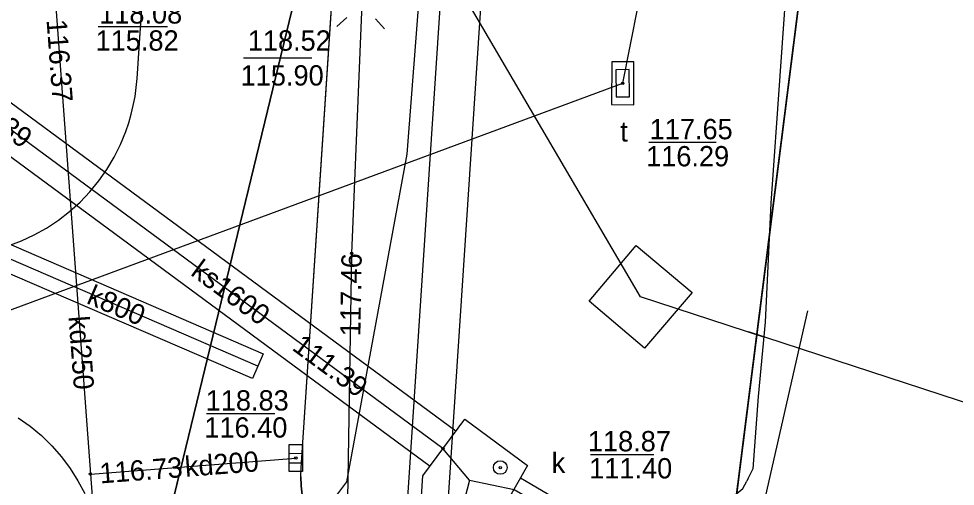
# Model space of a CAD drawing. Extents: x 6424617 to 6425697, y 5665845 to 5667190.
# Drawn here: x 6425274.14 to 6425308.74, y 5665946.51 to 5665963.78 of the extents above; entities that cross this region are included whole.
import ezdxf

# ---------------------------------------------------------------- set-up
doc = ezdxf.new("R2010")
doc.units = 0
for name, color, linetype in [('Warstwa 1', 7, 'Continuous'), ('Warstwa 12', 7, 'Continuous'), ('Warstwa 13', 7, 'Continuous'), ('Warstwa 14', 7, 'Continuous'), ('Warstwa 15', 7, 'Continuous'), ('Warstwa 16', 7, 'Continuous'), ('Warstwa 2', 7, 'Continuous'), ('Warstwa 21', 7, 'Continuous'), ('Warstwa 4', 7, 'Continuous'), ('Warstwa 5', 7, 'Continuous'), ('Warstwa 6', 7, 'Continuous'), ('Warstwa 61', 7, 'Continuous'), ('Warstwa 8', 7, 'Continuous'), ('Warstwa 9', 7, 'Continuous')]:
    doc.layers.add(name, color=color, linetype=linetype)

msp = doc.modelspace()

# ---------------------------------------------------------------- linework, layer by layer
at = {"layer": 'Warstwa 1'}
for p, q in [((6425278.506, 5665940.485), (6425294.186, 5666005.104)), ((6425278.506, 5665940.485), (6425294.186, 5666005.104)), ((6425299.228, 5665934.885), (6425307.796, 5666002.57)), ((6425299.228, 5665934.885), (6425307.796, 5666002.57))]:
    msp.add_line(p, q, dxfattribs=at)
at = {"layer": 'Warstwa 12'}
for points in [[(6425296.951, 5666064.788), (6425295.25, 5666053.85), (6425296.27, 5666045.89), (6425293.86, 5666028.56), (6425292.43, 5666025.52), (6425291.65, 5666024.11), (6425288.83, 5665994.17), (6425287.83, 5665975.92), (6425286.82, 5665964.33), (6425286.44, 5665955.11), (6425286.26, 5665944.52), (6425287.12, 5665932.84), (6425287.31, 5665930.43), (6425287.34, 5665928.83), (6425286.89, 5665913.09), (6425286.83, 5665910.71), (6425286.37, 5665909.71), (6425285.66, 5665909.37), (6425284.056, 5665908.782)], [(6425275.56, 5665945.62), (6425277.25, 5665945.27), (6425279.12, 5665945.43), (6425285.24, 5665945.74), (6425285.89, 5665946.18), (6425286.26, 5665946.67), (6425288.49, 5665958.77), (6425292.69, 5666013.05), (6425293.23, 5666019.01), (6425293.68, 5666024.67), (6425293.77, 5666025.34), (6425294.57, 5666026.07), (6425299.29, 5666043.09), (6425300.28, 5666044.62)], [(6425253.544, 5665915.623), (6425265.869, 5665950.435), (6425266.779, 5665950.417), (6425296.453, 5665961.394), (6425297.023, 5665964.259), (6425297.478, 5665978.649), (6425298.169, 5665995.052), (6425299.378, 5666026.719), (6425299.402, 5666028.422), (6425299.614, 5666031.156), (6425302.19, 5666041.957)], [(6425302.594, 5665966.384), (6425301.926, 5665956.965), (6425301.717, 5665952.567), (6425301.457, 5665949.821), (6425301.261, 5665947.149), (6425301.084, 5665946.808), (6425301.041, 5665946.702)], [(6425275.41, 5665965.55), (6425276.79, 5665946.96)], [(6425290.289, 5665948.541), (6425272.069, 5665961.981)], [(6425271.108, 5665960.701), (6425289.338, 5665947.254)], [(6425276.79, 5665946.96), (6425284.06, 5665947.52), (6425284.38, 5665947.55)], [(6425276.79, 5665946.96), (6425277.26, 5665940.69), (6425277.29, 5665940.37)], [(6425300.984, 5665941.927), (6425292.675, 5665946.807)], [(6425256.133, 5665915.043), (6425260.687, 5665920.438), (6425266.372, 5665918.839), (6425270.56, 5665931.463), (6425288.676, 5665936.324), (6425300.893, 5665946.423), (6425301.041, 5665946.702)]]:
    msp.add_lwpolyline(points, dxfattribs=at)
msp.add_lwpolyline([(6425270.258, 5665956.985), (6425283.168, 5665951.403), (6425282.776, 5665950.484), (6425269.972, 5665956.008), (6425269.372, 5665956.617)], close=True, dxfattribs=at)
at = {"layer": 'Warstwa 14'}
for p, q in [((6425279.639, 5665963.474), (6425277.082, 5665963.474)), ((6425284.966, 5665962.316), (6425282.442, 5665962.316)), ((6425299.912, 5665959.2), (6425297.42, 5665959.2)), ((6425283.601, 5665949.182), (6425281.083, 5665949.182)), ((6425297.606, 5665947.674), (6425295.268, 5665947.674))]:
    msp.add_line(p, q, dxfattribs=at)
for centre in [(6425296.453, 5665961.394), (6425286.44, 5665955.11), (6425289.814, 5665947.898), (6425284.38, 5665947.55), (6425291.93, 5665947.2), (6425276.79, 5665946.96)]:
    msp.add_circle(centre, 0.045, dxfattribs=at)
at = {"layer": 'Warstwa 16'}
for points in [[(6425296.047, 5665962.187), (6425296.042, 5665960.604), (6425296.86, 5665960.601), (6425296.865, 5665962.184)], [(6425290.62, 5665948.99), (6425292.94, 5665947.27), (6425291.67, 5665945.05), (6425288.96, 5665945.21), (6425289.07, 5665946.89)]]:
    msp.add_lwpolyline(points, close=True, dxfattribs=at)
at = {"layer": 'Warstwa 2'}
msp.add_lwpolyline([(6425295.21, 5665953.35), (6425296.95, 5665955.4), (6425299.02, 5665953.66), (6425297.26, 5665951.61)], close=True, dxfattribs=at)
msp.add_lwpolyline([(6425303.277, 5665952.988), (6425300.996, 5665942.913)], dxfattribs=at)
at = {"layer": 'Warstwa 21'}
for points in [[(6425301.664, 5665952.011), (6425297.112, 5665953.505), (6425231.404, 5666065.578)], [(6425350.175, 5665936.169), (6425301.104, 5665952.208)]]:
    msp.add_lwpolyline(points, dxfattribs=at)
at = {"layer": 'Warstwa 4'}
for p, q in [((6425284.13, 5665947.726), (6425284.63, 5665947.724)), ((6425284.13, 5665947.376), (6425284.63, 5665947.374))]:
    msp.add_line(p, q, dxfattribs=at)
for points in [[(6425286.265, 5665963.826), (6425285.894, 5665963.49)], [(6425287.324, 5665963.775), (6425287.66, 5665963.404)]]:
    msp.add_lwpolyline(points, dxfattribs=at)
for points in [[(6425296.199, 5665961.892), (6425296.207, 5665960.892), (6425296.707, 5665960.896), (6425296.699, 5665961.896)], [(6425284.129, 5665947.051), (6425284.131, 5665948.051), (6425284.631, 5665948.049), (6425284.629, 5665947.049)]]:
    msp.add_lwpolyline(points, close=True, dxfattribs=at)
msp.add_circle((6425291.93, 5665947.2), 0.25, dxfattribs=at)
at = {"layer": 'Warstwa 6'}
for points in [[(6425325.89, 5666241.74), (6425306.64, 5666159.22), (6425302.03, 5666141.46), (6425286.06, 5666058.16), (6425282.55, 5666028.38), (6425277.55, 5665972.9), (6425261.42, 5665964.23), (6425258.752, 5665937.662), (6425276.622, 5665932.707), (6425278.506, 5665940.485), (6425294.186, 5666005.104), (6425300.721, 5666032.019), (6425302.837, 5666040.775), (6425307.383, 5666059.502), (6425320.3, 5666112.75), (6425321.48, 5666117.61), (6425331.55, 5666159.11), (6425352.539, 5666245.598)], [(6425278.103, 5665959.614), (6425278.208, 5665959.931), (6425278.299, 5665960.252), (6425278.376, 5665960.577), (6425278.438, 5665960.905), (6425278.485, 5665961.235), (6425278.518, 5665961.567), (6425280.005, 5665984.097), (6425282.141, 5666010.997), (6425284.997, 5666037.835), (6425287.195, 5666054.87), (6425288.581, 5666064.589), (6425288.629, 5666064.889)], [(6425352.458, 5665946.354), (6425327.589, 5665952.305), (6425338.159, 5665996.923), (6425307.796, 5666002.57), (6425299.228, 5665934.885), (6425346.993, 5665921.978)], [(6425284.608, 5665946.197), (6425284.577, 5665946.528), (6425284.568, 5665946.861), (6425284.581, 5665947.193), (6425286.951, 5665983.181)]]:
    msp.add_lwpolyline(points, dxfattribs=at)
msp.add_lwpolyline([(6425307.796, 5666002.57), (6425294.186, 5666005.104), (6425278.506, 5665940.485), (6425299.228, 5665934.885)], close=True, dxfattribs=at)
at = {"layer": 'Warstwa 61'}
for points in [[(6425290.796, 5665946.738), (6425289.814, 5665947.898), (6425271.589, 5665961.341), (6425269.78, 5665962.199)], [(6425282.972, 5665950.944), (6425282.97, 5665950.944), (6425270.115, 5665956.497), (6425269.372, 5665956.617)], [(6425290.796, 5665946.738), (6425290.38, 5665945.126), (6425288.122, 5665907.871)], [(6425290.796, 5665946.738), (6425292.44, 5665946.395), (6425300.783, 5665941.573), (6425300.978, 5665941.463)]]:
    msp.add_lwpolyline(points, dxfattribs=at)
at = {"layer": 'Warstwa 8'}
for p, q in [((6425278.518, 5665961.567), (6425280.005, 5665984.097)), ((6425284.581, 5665947.193), (6425286.951, 5665983.181)), ((6425278.485, 5665961.235), (6425278.518, 5665961.567)), ((6425278.438, 5665960.905), (6425278.485, 5665961.235)), ((6425278.376, 5665960.577), (6425278.438, 5665960.905)), ((6425278.208, 5665959.931), (6425278.299, 5665960.252)), ((6425278.299, 5665960.252), (6425278.376, 5665960.577)), ((6425278.103, 5665959.614), (6425278.208, 5665959.931)), ((6425277.904, 5665959.13), (6425278.103, 5665959.614)), ((6425277.671, 5665958.663), (6425277.904, 5665959.13)), ((6425277.403, 5665958.214), (6425277.671, 5665958.663)), ((6425277.102, 5665957.786), (6425277.403, 5665958.214)), ((6425276.77, 5665957.382), (6425277.102, 5665957.786)), ((6425276.409, 5665957.004), (6425276.77, 5665957.382)), ((6425276.021, 5665956.654), (6425276.409, 5665957.004)), ((6425275.608, 5665956.334), (6425276.021, 5665956.654)), ((6425275.172, 5665956.045), (6425275.608, 5665956.334)), ((6425274.241, 5665955.57), (6425274.715, 5665955.79)), ((6425274.715, 5665955.79), (6425275.172, 5665956.045)), ((6425273.752, 5665955.385), (6425274.241, 5665955.57)), ((6425274.127, 5665949.037), (6425274.565, 5665948.724)), ((6425274.565, 5665948.724), (6425274.978, 5665948.379)), ((6425274.978, 5665948.379), (6425275.363, 5665948.003)), ((6425275.363, 5665948.003), (6425275.718, 5665947.598)), ((6425275.718, 5665947.598), (6425276.041, 5665947.167)), ((6425276.041, 5665947.167), (6425276.33, 5665946.713)), ((6425284.568, 5665946.861), (6425284.581, 5665947.193)), ((6425284.568, 5665946.861), (6425284.577, 5665946.528)), ((6425276.33, 5665946.713), (6425276.583, 5665946.238)), ((6425284.577, 5665946.528), (6425284.608, 5665946.197))]:
    msp.add_line(p, q, dxfattribs=at)
at = {"layer": 'Warstwa 9'}
for p, q in [((6425289.723, 5665941.688), (6425292.462, 5665983.142)), ((6425288.469, 5665945.352), (6425290.948, 5665982.919))]:
    msp.add_line(p, q, dxfattribs=at)

# ---------------------------------------------------------------- texts
at = {"layer": 'Warstwa 13'}
for s, rotation, p in [('ks1600', 323.5836, (6425280.457, 5665954.333)), ('k800', 336.6528, (6425276.609, 5665953.281)), ('kd250', 274.2462, (6425275.982, 5665952.777)), ('kd200', 4.406, (6425280.308, 5665946.855))]:
    msp.add_text(s, height=0.75, rotation=rotation, dxfattribs=at).set_placement(p)
at = {"layer": 'Warstwa 14'}
for s, rotation, p in [('116.37', 274.2462, (6425275.169, 5665963.729)), ('111.39', 323.5836, (6425271.809, 5665960.777)), ('117.46', 89.0262, (6425286.763, 5665952.043)), ('111.39', 323.5836, (6425284.201, 5665951.572)), ('116.73', 4.406, (6425277.159, 5665946.612))]:
    msp.add_text(s, height=0.75, rotation=rotation, dxfattribs=at).set_placement(p)
for s, p in [('115.82', (6425276.982, 5665962.598)), ('115.90', (6425282.341, 5665961.309)), ('116.29', (6425297.32, 5665958.325)), ('116.40', (6425281, 5665948.306)), ('111.40', (6425295.216, 5665946.799))]:
    msp.add_text(s, height=0.75, dxfattribs=at).set_placement(p)
at = {"layer": 'Warstwa 15'}
for s, p in [('118.08', (6425277.115, 5665963.598)), ('118.52', (6425282.604, 5665962.598)), ('117.65', (6425297.45, 5665959.325)), ('118.83', (6425281.05, 5665949.306)), ('118.87', (6425295.168, 5665947.799))]:
    msp.add_text(s, height=0.75, dxfattribs=at).set_placement(p)
at = {"layer": 'Warstwa 5'}
for s, p in [('t', (6425296.362, 5665959.239)), ('k', (6425293.829, 5665947.003))]:
    msp.add_text(s, height=0.75, dxfattribs=at).set_placement(p)

doc.saveas('drawing.dxf')
